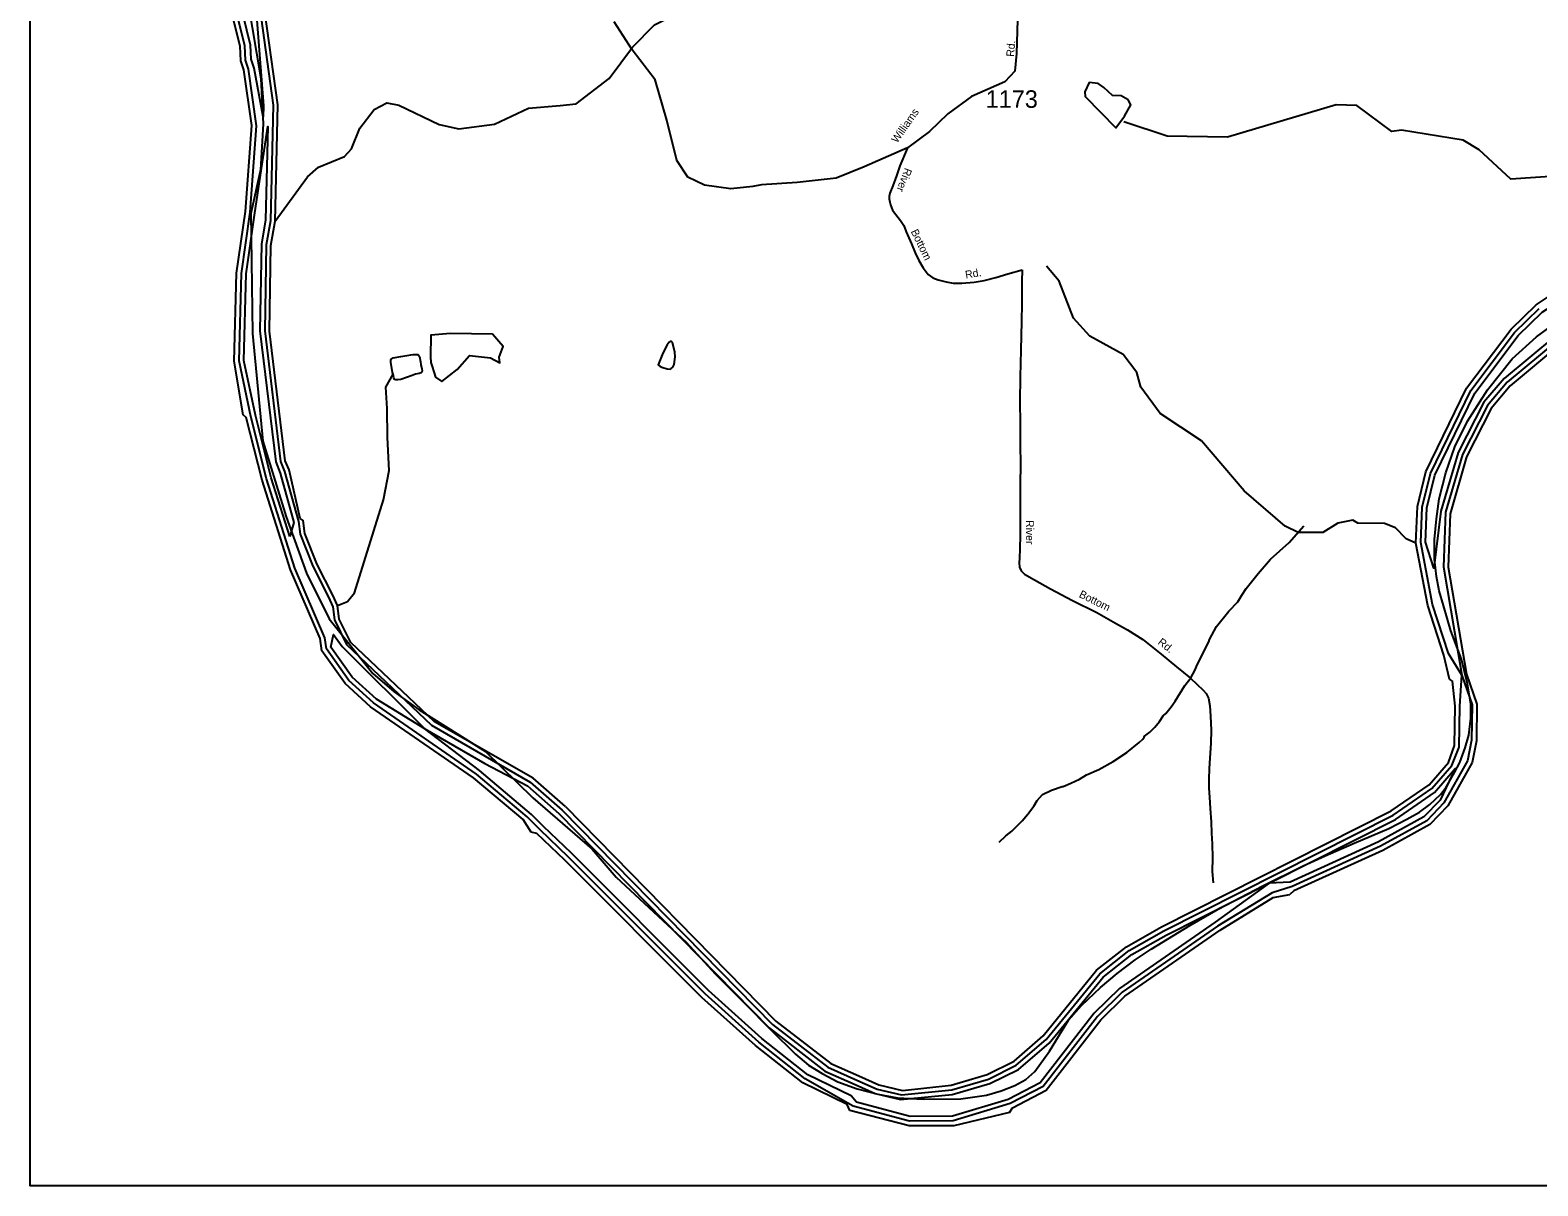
# Model space of a CAD drawing. Extents: x 1551653 to 1702041, y 811336 to 920032.
# Drawn here: x 1552151 to 1564838, y 837125 to 846853 of the extents above; entities that cross this region are included whole.
import ezdxf

# ---------------------------------------------------------------- set-up
doc = ezdxf.new("R2010")
doc.units = 0
for name, color, linetype in [('Old_Level_10', 7, 'Continuous'), ('Old_Level_11', 7, 'Continuous'), ('Old_Level_32', 7, 'Continuous'), ('Old_Level_35', 7, 'Continuous'), ('Old_Level_52', 7, 'Continuous'), ('Old_Level_59', 7, 'Continuous'), ('Old_Level_60', 7, 'Continuous'), ('Old_Level_61', 7, 'Continuous'), ('Old_Level_62', 7, 'Continuous'), ('Old_Level_63', 7, 'Continuous'), ('Old_Level_8', 7, 'Continuous')]:
    doc.layers.add(name, color=color, linetype=linetype)

msp = doc.modelspace()

# ---------------------------------------------------------------- linework, layer by layer
at = {"layer": 'Old_Level_32'}
msp.add_lwpolyline([(1560458.58, 846940.757), (1560449.717, 846656.879), (1560436.421, 846506.069), (1560352.219, 846417.358), (1560073.021, 846293.161), (1559873.926, 846146.895), (1559718.484, 846000.412), (1559533.381, 845862.708), (1559168.952, 845703.227), (1558933.212, 845605.644), (1558606.124, 845570.159), (1558304.184, 845550.409), (1558232.746, 845537.138), (1558047.728, 845516.932), (1557825.986, 845547.21), (1557684.328, 845614.515), (1557591.262, 845756.454), (1557507.059, 846093.559), (1557409.561, 846435.1), (1557216.73, 846686.784), (1557066.052, 846921.87)], dxfattribs=at)
at = {"layer": 'Old_Level_35'}
for points in [[(1559533.381, 845862.708), (1559469.083, 845711.508), (1559439.88, 845625.809), (1559408.581, 845542.21), (1559385.783, 845480.609), (1559379.382, 845452.709), (1559378.981, 845432.709), (1559384.582, 845404.609), (1559390.382, 845382.509)], [(1559390.382, 845382.509), (1559407.58, 845336.309), (1559435.182, 845301.709), (1559474.582, 845251.109), (1559501.881, 845208.71), (1559522.981, 845154.511), (1559567.58, 845053.711), (1559598.482, 844979.209), (1559627.58, 844912.812), (1559664.781, 844852.212), (1559706.081, 844795.611), (1559745.582, 844768.911), (1559791.382, 844750.411), (1559859.082, 844733.409), (1559918.98, 844724.41), (1559991.182, 844723.511), (1560093.18, 844732.11), (1560179.58, 844746.71), (1560277.881, 844771.411), (1560378.379, 844802.012), (1560498.881, 844836.109)], [(1560498.881, 844836.109), (1560495.58, 844738.111), (1560494.78, 844552.111), (1560492.68, 844400.011), (1560487.178, 844158.014), (1560481.88, 843934.011), (1560478.881, 843725.911), (1560482.08, 843541.712), (1560481.479, 843361.614), (1560483.179, 843199.515), (1560482.778, 843029.614), (1560480.278, 842859.614), (1560480.58, 842605.415), (1560478.881, 842485.415), (1560475.879, 842411.416), (1560473.179, 842369.517), (1560476.581, 842331.416), (1560490.18, 842301.114), (1560517.88, 842272.716), (1560603.178, 842225.317), (1560736.078, 842151.417), (1560920.78, 842052.818), (1561127.479, 841949.816), (1561284.178, 841861.315), (1561385.477, 841805.915), (1561512.278, 841724.118), (1561666.677, 841601.716), (1561797.175, 841493.816), (1561913.776, 841398.118), (1562020.377, 841296.517), (1562045.977, 841268.019), (1562067.375, 841229.719), (1562076.476, 841165.52), (1562083.376, 841077.518), (1562089.576, 840961.317), (1562085.977, 840851.317), (1562078.176, 840725.419), (1562072.775, 840637.519), (1562069.675, 840549.52), (1562068.477, 840471.318), (1562073.376, 840397.319), (1562079.977, 840301.22), (1562088.376, 840188.921), (1562090.977, 840092.822), (1562097.877, 840004.82), (1562100.075, 839886.72), (1562098.277, 839770.723), (1562104.977, 839674.522)]]:
    msp.add_lwpolyline(points, dxfattribs=at)
at = {"layer": 'Old_Level_52'}
for points in [[(1553983.548, 847089.723), (1554091.417, 846442.075), (1554110.295, 846064.281), (1554088.721, 845675.693), (1554007.818, 845308.692), (1554021.303, 844299.441), (1554107.598, 843392.735), (1554304.463, 842755.883), (1554477.054, 842280.941), (1554665.826, 841897.75), (1555035.276, 841439.001), (1555213.264, 841282.485), (1555423.609, 841131.366), (1555981.834, 840780.557), (1556380.946, 840391.969), (1556879.844, 839960.204), (1557082.098, 839722.733), (1557671.785, 839176.322)], [(1557671.785, 839176.322), (1557914.365, 838909.621), (1558161.577, 838662.281), (1558386.717, 838437.024), (1558589.784, 838233.851), (1558700.148, 838141.098), (1558814.925, 838070.429), (1558947.36, 837999.761), (1559110.697, 837942.342), (1559282.863, 837898.174), (1559448.407, 837867.256), (1559664.718, 837854.006), (1559982.563, 837858.422), (1560198.874, 837889.34), (1560322.48, 837924.675), (1560437.258, 837968.842), (1560529.962, 838021.844), (1560605.008, 838088.096), (1560728.615, 838260.352), (1560887.537, 838520.943), (1560997.9, 838644.613), (1561156.822, 838794.785), (1561298.086, 838914.039), (1561448.179, 839028.875), (1561585.029, 839117.212), (1561909.495, 839315.966), (1562147.878, 839452.888), (1562523.112, 839651.644), (1562863.029, 839819.482), (1563048.439, 839903.401), (1563291.237, 840009.405), (1563582.593, 840133.075), (1563734.895, 840212.578), (1563840.843, 840269.996), (1563929.133, 840336.248), (1564017.423, 840420.168), (1564065.982, 840482.002), (1564136.615, 840605.673), (1564180.759, 840689.593), (1564224.904, 840813.263), (1564255.806, 840919.266), (1564273.464, 841060.603), (1564273.464, 841179.858), (1564246.977, 841352.113), (1564194.003, 841559.703), (1564105.713, 841798.209), (1564043.91, 842010.216), (1564006.385, 842133.887), (1563984.313, 842253.14), (1563966.655, 842398.895), (1563966.655, 842566.733), (1563984.313, 842738.988), (1564006.384, 842906.828), (1564063.773, 843127.668), (1564138.819, 843344.091), (1564244.768, 843560.514), (1564414.727, 843825.522), (1564622.209, 844086.113), (1564827.484, 844271.619), (1565043.795, 844430.624)]]:
    msp.add_lwpolyline(points, dxfattribs=at)
at = {"layer": 'Old_Level_59'}
for points in [[(1556744.754, 846231.033), (1557023.42, 846445.415), (1557218.425, 846710.598), (1557404.407, 846897.247), (1557715.368, 847051.805), (1557892.431, 847199.237), (1558133.367, 847703.204), (1558481.341, 848149.141), (1558592.376, 848340.609), (1558570.436, 848531.41), (1558490.363, 848775.985)], [(1554212.361, 845244.937), (1554484.363, 845616.953), (1554577.354, 845700.461), (1554795.324, 845787.915), (1554855.405, 845852.404), (1554924.405, 846028.236), (1555044.36, 846183.409), (1555153.345, 846240.311), (1555253.411, 846221.856), (1555592.362, 846057.456), (1555758.351, 846021.264), (1556059.368, 846061.147), (1556344.39, 846196.532), (1556611.368, 846217.345), (1556744.754, 846231.033)], [(1565468.388, 845831.181), (1565226.984, 845758.293), (1565148.964, 845634.862), (1564610.378, 845599.596), (1564343.602, 845846.458), (1564210.393, 845925.608), (1563689.815, 846009.536), (1563609.278, 845999.46), (1563314.418, 846219.498), (1563139.406, 846223.036), (1562226.412, 845952.675), (1561718.395, 845959.646), (1561353.403, 846081.96)], [(1563811.464, 842536.045), (1563728.418, 842570.546), (1563638.4, 842664.254), (1563546.435, 842698.959), (1563321.39, 842703.522), (1563280.38, 842727.359), (1563155.4, 842703.573), (1563028.37, 842624.064), (1562820.448, 842625.038), (1562712.385, 842676.455), (1562367.385, 842975.574), (1562006.391, 843396.546), (1561659.443, 843626.82), (1561495.401, 843846.738), (1561464.438, 843972.127), (1561349.404, 844122.225), (1561068.38, 844275.656), (1560929.457, 844429.445), (1560808.374, 844740.458), (1560702.362, 844867.334)], [(1554736.372, 842010.702), (1554820.341, 842045.1), (1554879.396, 842116.098), (1555125.356, 842898.987), (1555171.39, 843147.562), (1555158.369, 843423.562), (1555155.543, 843668.229), (1555144.512, 843848.044), (1555203.993, 843955.877)]]:
    msp.add_lwpolyline(points, dxfattribs=at)
at = {"layer": 'Old_Level_60'}
msp.add_line((1556655.557, 840317.433), (1556382.53, 840556.421), dxfattribs=at)
for points in [[(1554605.344, 841629.254), (1554590.375, 841731.318), (1554340.314, 842310.847), (1554102.351, 843064.106), (1553969.375, 843592.063), (1553944.358, 843615.542), (1553868.386, 844066.811), (1553888.379, 844808.381), (1553963.325, 845325.523), (1554016.331, 846049.92), (1553948.357, 846517.439), (1553924.366, 846593.411), (1553918.317, 846718.287), (1553855.366, 846962.504), (1553819.379, 847288.281), (1553798.361, 848112.591), (1553754.377, 848471.38)], [(1554212.361, 845244.937), (1554235.327, 846222.728), (1554108.4, 847131.365), (1554127.367, 847314.836)], [(1561358.833, 846127.607), (1561413.917, 846224.396), (1561390.25, 846266.556), (1561331.359, 846299.058), (1561258.458, 846301.581), (1561185.012, 846368.966), (1561138.497, 846403.271), (1561062.603, 846410.622), (1561025.881, 846332.211), (1561029.553, 846294.231), (1561285.388, 846029.593), (1561358.833, 846127.607)], [(1554736.372, 842010.702), (1554696.387, 842096.824), (1554566.384, 842355.548), (1554462.32, 842616.99), (1554447.351, 842725.616), (1554422.335, 842742.533), (1554329.343, 843151.509), (1554297.355, 843227.635), (1554164.379, 844320.203), (1554175.349, 845038.86), (1554212.361, 845244.937)], [(1563811.464, 842536.045), (1563824.383, 842844.341), (1563895.433, 843135.054), (1564238.383, 843840.433), (1564612.398, 844335.172), (1564824.422, 844540.994), (1564984.465, 844646.031), (1565420.406, 844830.937), (1566022.438, 844972.987), (1566256.403, 845001.079), (1567323.494, 844995.902)], [(1555519.594, 844101.993), (1555522.746, 844056.25), (1555533.778, 844021.549), (1555560.57, 843933.219), (1555615.729, 843895.363), (1555743.617, 843996.024), (1555847.397, 844114.611), (1556025.483, 844094.106), (1556102.705, 844053.096), (1556097.978, 844098.838), (1556131.073, 844188.745), (1556041.242, 844292.848), (1555688.224, 844300.736), (1555521.17, 844284.962), (1555519.594, 844101.993)], [(1565027.423, 844211.833), (1564605.426, 843859.246), (1564444.46, 843668.907), (1564238.383, 843262.699), (1564098.435, 842782.979), (1564083.466, 842333.505), (1564237.46, 841430.917), (1564325.427, 841179.677), (1564320.404, 840871.227), (1564284.417, 840688.065), (1564079.467, 840324.558), (1563927.421, 840166.822), (1563532.389, 839948.288), (1562785.384, 839608.927), (1562751.448, 839576.733)], [(1559124.076, 838050.531), (1559293.449, 837975.841), (1559492.452, 837929.14), (1559901.429, 837973.329), (1560203.368, 838062.475), (1560430.463, 838176.023), (1560674.373, 838387.739), (1561124.462, 838939.996), (1561377.394, 839138.384), (1561671.438, 839306.475), (1563603.439, 840281.702), (1563923.423, 840501.723), (1564084.389, 840688.833), (1564136.472, 840832.216), (1564141.393, 841163.734), (1564119.453, 841374.22), (1564094.436, 841391.188), (1564047.479, 841592.345), (1563912.453, 842008.754), (1563811.464, 842536.045)], [(1556382.53, 840556.421), (1555554.325, 841032.245), (1554848.33, 841699.792), (1554751.341, 841895.462), (1554736.372, 842010.702)], [(1556367.254, 840102.846), (1556300.407, 840209.576), (1555880.357, 840559.548), (1555014.32, 841158.095), (1554801.373, 841352.792), (1554605.344, 841629.254)], [(1556655.557, 840317.433), (1558425.361, 838512.103), (1558887.446, 838154.749), (1559124.076, 838050.531)], [(1556648.79, 839867.805), (1556415.338, 840092.389), (1556367.254, 840102.846)], [(1559048.412, 837760.844), (1559024.421, 837810.569), (1558651.431, 837992.091), (1558255.373, 838305.41), (1557803.438, 838711.773), (1556648.79, 839867.805)], [(1560390.375, 837743.517), (1560416.417, 837782.374), (1560701.439, 837930.883), (1561160.449, 838522.356), (1561363.45, 838721.82), (1562163.461, 839276.794), (1562609.449, 839553.357), (1562751.448, 839576.733)], [(1560390.375, 837743.517), (1559922.447, 837631.559), (1559546.381, 837629.303), (1559048.412, 837760.844)]]:
    msp.add_lwpolyline(points, dxfattribs=at)
at = {"layer": 'Old_Level_61'}
msp.add_line((1564579.795, 843889.953), (1564413.907, 843694.744), dxfattribs=at)
for points in [[(1552489.741, 851129.659), (1553522.147, 849650.357), (1553670.149, 849402.974), (1553815.882, 849025.382), (1553888.755, 848740.89), (1553944.356, 848661.384), (1553983.15, 848417.324), (1553992.226, 847328.202), (1554039.557, 847245.64), (1554043.614, 847119.765), (1554115.152, 846215.848), (1554111.928, 846122.954)], [(1554068.62, 847135.466), (1554195.239, 846220.421), (1554172.479, 845248.987), (1554135.979, 845045.934), (1554124.394, 844320.818), (1554257.678, 843222.816), (1554291.511, 843138.386), (1554408.083, 842717.516), (1554422.745, 842611.504), (1554529.269, 842340.733), (1554660.4, 842079.394), (1554697.514, 841999.424), (1554711.663, 841890.285), (1554812.446, 841682.003), (1555526.848, 841003.178), (1556359.154, 840523.716), (1556628.08, 840288.316), (1558396.757, 838484.113), (1558862.942, 838123.119), (1559107.98, 838013.929), (1559277.353, 837939.239), (1559483.328, 837890.18), (1559905.735, 837933.549), (1560214.646, 838024.131), (1560448.303, 838140.241), (1560700.619, 838357.545), (1561152.657, 838911.289), (1561399.744, 839105.114), (1561690.406, 839271.257), (1563621.484, 840245.973), (1563946.081, 840468.762), (1564114.736, 840662.741), (1564174.099, 840818.581), (1564181.378, 841163.119), (1564197.988, 841424.202)], [(1554111.928, 846122.954), (1554034.567, 846533.657), (1554011.35, 846608.839), (1554005.667, 846727.322), (1553941.836, 846978.262)], [(1564197.988, 841424.202), (1564285.34, 841173.218), (1564280.419, 840875.431), (1564246.38, 840702.111), (1564047.172, 840348.652), (1563902.815, 840198.913), (1563514.446, 839984.069), (1562768.877, 839645.323), (1562602.99, 839592.83), (1562142.34, 839310.781), (1561340.689, 838754.68), (1561132.459, 838550.91), (1560675.193, 837962.308), (1560397.962, 837817.848), (1559917.628, 837671.544), (1559551.507, 837669.339), (1559076.402, 837794.831), (1559030.47, 837821.129), (1558672.859, 838026.181), (1558281.21, 838336.015), (1557831.018, 838740.788), (1556677.087, 839896.051), (1556443.02, 840121.198), (1556334.343, 840230.799), (1555905.989, 840590.255), (1555039.336, 841189.468), (1554831.516, 841379.398), (1554643.483, 841644.581), (1554629.95, 841737.111), (1554377.838, 842324.841), (1554140.901, 843075.024), (1554008.129, 843601.855), (1553908.474, 844069.63), (1553928.262, 844804.946), (1554002.901, 845319.781), (1554056.214, 846046.999), (1553987.932, 846523.18), (1553964.043, 846600.537), (1553958.302, 846720.235), (1553894.838, 846969.733)], [(1554335.7, 842591.102), (1554179.348, 843085.944), (1554046.987, 843611.595), (1553948.562, 844072.449), (1553968.247, 844801.563), (1554042.476, 845314.04), (1554151.051, 846042.795), (1554132.493, 845252.985), (1554096.609, 845053.009), (1554084.409, 844321.434), (1554217.898, 843217.946), (1554253.577, 843125.211), (1554368.816, 842709.417), (1554335.7, 842591.102)], [(1567083.275, 844917.059), (1566089.285, 844824.888), (1565788.679, 844745.994), (1564987.028, 844280.885), (1564554.163, 843920.659), (1564383.355, 843720.58), (1564167.025, 843298.891), (1564021.643, 842805.381), (1563962.28, 842322.893), (1563891.742, 842541.992), (1563903.943, 842833.063), (1563971.097, 843107.782), (1564306.87, 843798.448), (1564672.478, 844282.064), (1564874.659, 844478.298), (1565022.297, 844575.186), (1565445.422, 844754.658), (1566036.485, 844894.093), (1566261.017, 844921.058), (1567083.275, 844917.059)], [(1564197.988, 841424.202), (1564085.517, 841604.801), (1563951.31, 842018.699), (1563851.655, 842539.018), (1563864.163, 842838.702), (1563933.265, 843121.418), (1564272.627, 843819.415), (1564642.438, 844308.618), (1564849.541, 844509.621)], [(1565007.226, 844246.385), (1564579.795, 843889.953)], [(1564413.907, 843694.744), (1564202.704, 843280.794), (1564059.988, 842794.206), (1564043.481, 842334.838), (1564197.988, 841424.202)], [(1555472.862, 840971.921), (1555064.25, 841220.79), (1554861.659, 841406.055), (1554681.725, 841659.858), (1554704.179, 841767.305), (1554776.665, 841664.266), (1555472.862, 840971.921)], [(1555472.862, 840971.921), (1555976.322, 840680.631), (1556335.778, 840491.01), (1556600.603, 840259.249), (1558368.254, 838456.124), (1558838.541, 838091.49), (1559091.781, 837977.327), (1559261.154, 837902.637), (1559474.203, 837851.272), (1559910.041, 837893.768), (1560226.026, 837985.734), (1560466.245, 838104.459), (1560726.763, 838327.3), (1561180.851, 838882.53), (1561422.198, 839071.844), (1561709.373, 839235.989), (1562575.718, 839673.313)], [(1562575.718, 839673.313), (1562121.323, 839344.769), (1561317.826, 838787.54), (1561104.367, 838579.412), (1560648.946, 837993.731), (1560379.405, 837853.322), (1559912.809, 837711.477), (1559556.531, 837709.376), (1559104.494, 837828.767), (1559059.382, 837882.491), (1558694.287, 838060.22), (1558306.944, 838366.568), (1557858.495, 838769.803), (1556705.384, 839924.348), (1556470.805, 840150.059), (1556368.176, 840252.022), (1555931.518, 840621.013), (1555472.862, 840971.921)], [(1562575.718, 839673.313), (1563639.528, 840210.294), (1563968.739, 840435.799), (1564140.47, 840638.801), (1564014.774, 840372.746), (1563878.209, 840231.004), (1563496.402, 840019.8), (1562752.268, 839681.772), (1562575.718, 839673.313)]]:
    msp.add_lwpolyline(points, dxfattribs=at)
at = {"layer": 'Old_Level_62'}
for points in [[(1557511.967, 844001.224), (1557537.803, 843999.891), (1557545.903, 844003.787), (1557560.051, 844015.629), (1557570.304, 844039.466), (1557577.071, 844103.34), (1557575.533, 844143.376), (1557556.463, 844223.552), (1557546.62, 844231.703), (1557536.573, 844231.805), (1557528.473, 844225.91), (1557512.274, 844204.123), (1557473.417, 844132.663), (1557434.662, 844035.878), (1557452.091, 844022.96), (1557474.032, 844012.707), (1557511.967, 844001.224)], [(1555203.993, 843955.877), (1555200.2, 843971.82), (1555185.538, 844056.711), (1555184.411, 844073.731), (1555188.102, 844082.65), (1555205.941, 844094.748), (1555268.79, 844106.796), (1555354.604, 844120.79), (1555373.776, 844123.353), (1555411.198, 844121.97), (1555419.093, 844117.766), (1555426.372, 844104.591), (1555435.394, 844060.402), (1555439.495, 844038.718)], [(1555439.495, 844038.718), (1555446.57, 844001.604), (1555448.21, 843984.072), (1555446.467, 843974.127), (1555438.778, 843967.258), (1555423.604, 843961.619), (1555393.974, 843956.338), (1555364.241, 843945.522), (1555268.892, 843912.714), (1555245.824, 843908.766), (1555228.804, 843909.126), (1555217.321, 843913.432), (1555211.17, 843925.581), (1555203.993, 843955.877)], [(1560305.279, 840017.852), (1560361.873, 840071.114), (1560410.368, 840110.484), (1560499.361, 840197.324), (1560541.909, 840250.74), (1560550.008, 840256.635), (1560560.261, 840274.526), (1560595.735, 840320.612), (1560625.365, 840369.67), (1560669.144, 840418.677), (1560746.346, 840456.099), (1560834.723, 840486.96), (1560842.72, 840486.857), (1560907.004, 840514.078), (1560979.388, 840549.142), (1561039.775, 840584.359), (1561144.352, 840631.009), (1561265.128, 840697.497), (1561378.009, 840774.033), (1561482.995, 840856.669), (1561513.241, 840886.299), (1561525.441, 840902.139), (1561527.594, 840910.085), (1561571.27, 840944.072), (1561615.459, 840987.287), (1561653.701, 841033.526), (1561685.587, 841080.022), (1561707.835, 841101.757), (1561752.434, 841157.172), (1561785.037, 841204.744), (1561866.545, 841337.67), (1561917.296, 841400.569), (1561950.002, 841462.547), (1561972.66, 841516.219), (1562068.829, 841702.97), (1562075.083, 841724.859), (1562134.343, 841832.05), (1562238.612, 841961.643), (1562312.841, 842039.717), (1562345.445, 842097.285), (1562382.149, 842152.803), (1562483.65, 842279.474), (1562589.046, 842400.096), (1562745.908, 842539.218), (1562869.554, 842681.576)]]:
    msp.add_lwpolyline(points, dxfattribs=at)
at = {"layer": 'Old_Level_63'}
msp.add_lwpolyline([(1569096.749, 837125.444), (1552150.735, 837125.444), (1552150.735, 866094.075), (1569096.749, 866094.075), (1569096.749, 837125.444)], dxfattribs=at)

# ---------------------------------------------------------------- texts
at = {"layer": 'Old_Level_10'}
for s, rotation, p in [('River', 249.3039472, (1559512.22, 845698.221)), ('Bottom', 296.0833583, (1559559.077, 845157.881)), ('Rd.', 9.59105, (1560024.352, 844760.481)), ('River', 270.0680333, (1560530.466, 842729.303)), ('Bottom', 333.5121194, (1560970.847, 842083.51)), ('Rd.', 321.5940861, (1561634.049, 841690.932))]:
    msp.add_text(s, height=65.6167, rotation=rotation, dxfattribs=at).set_placement(p)
at = {"layer": 'Old_Level_11'}
for s, rotation, p in [('Rd.', 85.4324111, (1560429.183, 846626.581)), ('Williams', 54.869775, (1559445.817, 845897.392))]:
    msp.add_text(s, height=65.6167, rotation=rotation, dxfattribs=at).set_placement(p)
at = {"layer": 'Old_Level_8'}
msp.add_text('1173', height=147.6375, dxfattribs=at).set_placement((1560190.906, 846198.845))

doc.saveas('drawing.dxf')
